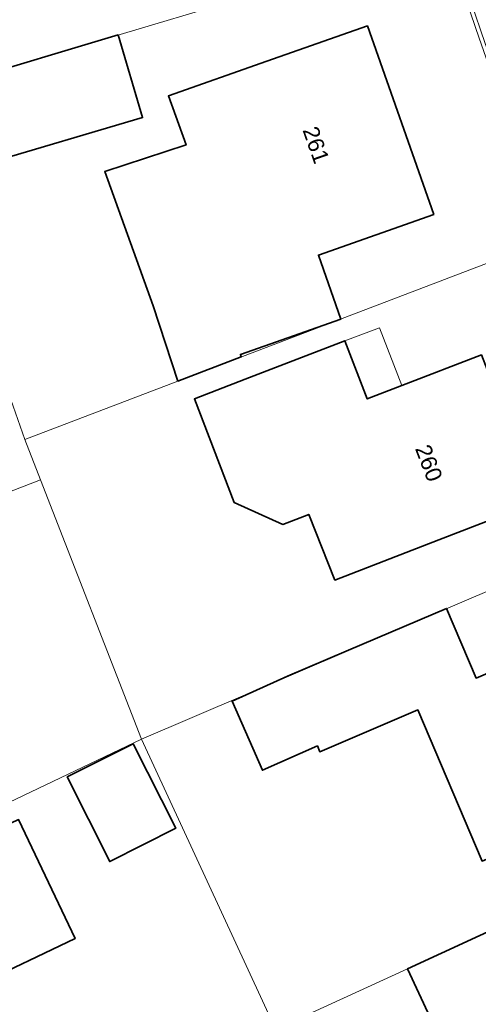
# Model space of a CAD drawing. Header units: metres. Extents: x 163628 to 167676, y 402708 to 405373.
# Tile 608 of 656: x 166351 to 166373, y 404382 to 404428. Entities that reach past the tile are written whole.
import ezdxf
from ezdxf.enums import TextEntityAlignment as Align

# ---------------------------------------------------------------- set-up
doc = ezdxf.new("R2010")
doc.units = ezdxf.units.M
for name, color, linetype, lineweight in [('X-CA190022.004-UO-BGT_Ondergrond$0$GE_314_WGDRijbaanLokaleweg_Vlak_GEM', 253, 'Continuous', 9), ('X-CA190022.004-UO-BGT_Ondergrond$0$GE_317_WGDVoetpad_Vlak_GEM', 253, 'Continuous', 9), ('X-CA190022.004-UO-BGT_Ondergrond$0$GE_363_OWGBerm_openverharding_Vlak_GEM', 253, 'Continuous', 9), ('X-CA190022.004-UO-BGT_Ondergrond$0$GE_401_OTDErf_Vlak_GEM', 253, 'Continuous', 9), ('X-CA190022.004-UO-BGT_Ondergrond$0$GE_4502_GBKN_Huisnummer_Lijn_GEM', 7, 'Continuous', 9), ('X-CA190022.004-UO-BGT_Ondergrond$0$GE_601_PNDgrondvlakpand_Vlak_MV_GEM', 34, 'Continuous', 35), ('X-CA190022.004-UO-BGT_Ondergrond$0$GE_612_PanddeelOnderbouwOverbouw_Vlak_GEM', 253, 'Continuous', 9), ('X-CA190022.004-UO-BGT_Ondergrond$0$GE_613_PanddeelOnderbouwOverbouw_Lijn_GEM', 253, 'Continuous', 9), ('X-CA190022.004-UO-KAD_Percelen$0$B-WE-KG-GRENS_PERCEEL-GV', 150, 'Continuous', 9)]:
    doc.layers.add(name, color=color, linetype=linetype, lineweight=lineweight)
doc.styles.add('X-CA190022.004-UO-BGT_Ondergrond$0$BGT_NAR', font='arial.ttf', dxfattribs={"height": 1})

msp = doc.modelspace()

# ---------------------------------------------------------------- linework, layer by layer
at = {"layer": 'X-CA190022.004-UO-BGT_Ondergrond$0$GE_314_WGDRijbaanLokaleweg_Vlak_GEM'}
msp.add_arc((166733.901, 404551.403), 374.512, 194.80976, 199.61876, dxfattribs=at)
at = {"layer": 'X-CA190022.004-UO-BGT_Ondergrond$0$GE_317_WGDVoetpad_Vlak_GEM', "extrusion": (0, 0, -1)}
msp.add_arc((-166780.931, 404567.462), 431.523, 340.07486, 344.00141, dxfattribs=at)
at = {"layer": 'X-CA190022.004-UO-BGT_Ondergrond$0$GE_363_OWGBerm_openverharding_Vlak_GEM', "extrusion": (0, 0, -1)}
msp.add_arc((-166733.901, 404551.403), 374.512, 340.38124, 345.19024, dxfattribs=at)
at = {"layer": 'X-CA190022.004-UO-BGT_Ondergrond$0$GE_401_OTDErf_Vlak_GEM', "flags": 128}
for points in [[(166358.105, 404424.364), (166362.727, 404425.992), (166367.443, 404427.653), (166370.56, 404418.8), (166365.146, 404416.894), (166366.202, 404413.894), (166361.485, 404412.234), (166361.526, 404412.117), (166358.546, 404410.981), (166357.395, 404414.508), (166355.118, 404420.81), (166358.933, 404422.06), (166358.105, 404424.364)], [(166355.75, 404427.223), (166356.896, 404423.348), (166349.482, 404421.157), (166348.342, 404425.012), (166355.75, 404427.223)], [(166366.381, 404412.876), (166367.436, 404410.143), (166369.059, 404410.769), (166372.8, 404412.213), (166375.456, 404405.331), (166370.791, 404403.53), (166365.922, 404401.65), (166364.693, 404404.729), (166363.481, 404404.259), (166361.191, 404405.29), (166359.325, 404410.144), (166361.716, 404411.076), (166366.381, 404412.876)], [(166366.554, 404398.356), (166371.154, 404400.317), (166372.546, 404397.052), (166377.965, 404399.362), (166381.106, 404391.994), (166376.506, 404390.033), (166372.827, 404388.465), (166369.813, 404395.554), (166365.21, 404393.597), (166365.096, 404393.865), (166362.52, 404392.729), (166361.092, 404395.966), (166363.703, 404397.141), (166366.554, 404398.356)], [(166356.452, 404393.971), (166358.45, 404390.001), (166355.356, 404388.444), (166353.358, 404392.414), (166356.452, 404393.971)], [(166348.277, 404389.078), (166351.078, 404390.408), (166353.729, 404384.829), (166349.069, 404382.614), (166351.129, 404378.279), (166346.314, 404375.992), (166341.798, 404373.847), (166338.536, 404380.715), (166345.209, 404383.884), (166343.761, 404386.933), (166348.277, 404389.078)], [(166372.709, 404380.815), (166370.93, 404379.991), (166369.327, 404383.407), (166377.709, 404387.273)]]:
    msp.add_lwpolyline(points, dxfattribs=at)
at = {"layer": 'X-CA190022.004-UO-BGT_Ondergrond$0$GE_401_OTDErf_Vlak_GEM'}
msp.add_arc((166780.931, 404567.462), 431.523, 195.99859, 199.92514, dxfattribs=at)
at = {"layer": 'X-CA190022.004-UO-BGT_Ondergrond$0$GE_601_PNDgrondvlakpand_Vlak_MV_GEM', "flags": 128}
for points in [[(166367.443, 404427.653), (166370.56, 404418.8), (166365.146, 404416.894), (166366.202, 404413.894), (166361.485, 404412.234), (166361.526, 404412.117), (166358.546, 404410.981), (166357.395, 404414.508), (166355.118, 404420.81), (166358.933, 404422.06), (166358.105, 404424.364), (166362.727, 404425.992), (166367.443, 404427.653)], [(166355.75, 404427.223), (166356.896, 404423.348), (166349.482, 404421.157), (166348.342, 404425.012), (166355.75, 404427.223)], [(166372.8, 404412.213), (166375.456, 404405.331), (166370.791, 404403.53), (166365.922, 404401.65), (166364.693, 404404.729), (166363.481, 404404.259), (166361.191, 404405.29), (166359.325, 404410.144), (166361.716, 404411.076), (166366.381, 404412.876), (166367.436, 404410.143), (166369.059, 404410.769), (166372.8, 404412.213)], [(166377.965, 404399.362), (166381.106, 404391.994), (166376.506, 404390.033), (166372.827, 404388.465), (166369.813, 404395.554), (166365.21, 404393.597), (166365.096, 404393.865), (166362.52, 404392.729), (166361.092, 404395.966), (166363.703, 404397.141), (166366.554, 404398.356), (166371.154, 404400.317), (166372.546, 404397.052), (166377.965, 404399.362)], [(166356.452, 404393.971), (166358.45, 404390.001), (166355.356, 404388.444), (166353.358, 404392.414), (166356.452, 404393.971)], [(166349.069, 404382.614), (166351.129, 404378.279), (166346.314, 404375.992), (166341.798, 404373.847), (166338.536, 404380.715), (166345.209, 404383.884), (166343.761, 404386.933), (166348.277, 404389.078), (166351.078, 404390.408), (166353.729, 404384.829), (166349.069, 404382.614)], [(166372.709, 404380.815), (166370.93, 404379.991), (166369.327, 404383.407), (166377.709, 404387.273), (166379.271, 404383.886), (166380.895, 404383.325), (166384.246, 404384.87), (166384.762, 404383.732), (166385.767, 404384.194)]]:
    msp.add_lwpolyline(points, dxfattribs=at)
at = {"layer": 'X-CA190022.004-UO-BGT_Ondergrond$0$GE_612_PanddeelOnderbouwOverbouw_Vlak_GEM', "flags": 128}
msp.add_lwpolyline([(166366.381, 404412.876), (166368.015, 404413.485), (166369.059, 404410.769), (166367.436, 404410.143), (166366.381, 404412.876)], dxfattribs=at)
at = {"layer": 'X-CA190022.004-UO-BGT_Ondergrond$0$GE_613_PanddeelOnderbouwOverbouw_Lijn_GEM'}
for p, q in [((166368.015, 404413.485), (166366.381, 404412.876)), ((166369.059, 404410.769), (166368.015, 404413.485))]:
    msp.add_line(p, q, dxfattribs=at)
at = {"layer": 'X-CA190022.004-UO-KAD_Percelen$0$B-WE-KG-GRENS_PERCEEL-GV', "flags": 128}
for points in [[(166368.734, 404439.141), (166367.683, 404442.631), (166366.652, 404446.127), (166356.081, 404443.25), (166347.824, 404440.945), (166340.913, 404438.955), (166343.235, 404431.866), (166345.735, 404424.234), (166371.081, 404431.8), (166369.888, 404435.464)], [(166376.077, 404417.661), (166374.348, 404422.352), (166372.683, 404427.065), (166371.081, 404431.8), (166345.735, 404424.234), (166347.738, 404418.557), (166351.375, 404408.249)], [(166325.961, 404396.237), (166352.112, 404406.347), (166351.375, 404408.249), (166347.738, 404418.557), (166337.356, 404415.36), (166320.591, 404410.257), (166321.848, 404406.72), (166323.162, 404403.203), (166324.533, 404399.709)], [(166352.112, 404406.347), (166356.841, 404394.185), (166381.162, 404404.578), (166379.801, 404407.813), (166378.5, 404411.073), (166377.259, 404414.356), (166376.077, 404417.661), (166351.375, 404408.249)], [(166332.253, 404382.448), (166356.841, 404394.185), (166352.112, 404406.347), (166325.961, 404396.237), (166327.535, 404392.579), (166329.173, 404388.949), (166330.872, 404385.348)], [(166387.151, 404391.685), (166383.337, 404399.687), (166382.229, 404402.124), (166381.162, 404404.578), (166356.841, 404394.185), (166363.104, 404380.653), (166363.142, 404380.571), (166369.327, 404383.407), (166377.709, 404387.273)], [(166338.639, 404368.986), (166350.084, 404374.44), (166354.096, 404376.388), (166363.104, 404380.653), (166356.841, 404394.185), (166332.253, 404382.448)], [(166388.877, 404376.557), (166389.309, 404376.786), (166389.717, 404377.058), (166390.096, 404377.368), (166390.444, 404377.715), (166390.754, 404378.093), (166391.027, 404378.501), (166391.258, 404378.934), (166391.446, 404379.388), (166391.585, 404379.853), (166391.68, 404380.331), (166391.727, 404380.815), (166391.728, 404381.302), (166391.68, 404381.786), (166391.585, 404382.264), (166391.443, 404382.729), (166391.258, 404383.18), (166387.151, 404391.685), (166377.709, 404387.273), (166369.327, 404383.407), (166363.142, 404380.571), (166366.245, 404373.9), (166369.373, 404367.173)]]:
    msp.add_lwpolyline(points, close=True, dxfattribs=at)
msp.add_lwpolyline([(166371.081, 404431.8), (166372.683, 404427.065), (166374.348, 404422.352), (166376.077, 404417.661), (166377.259, 404414.356), (166378.5, 404411.073), (166379.801, 404407.813), (166381.162, 404404.578), (166382.229, 404402.124), (166383.337, 404399.687), (166387.151, 404391.685), (166391.258, 404383.18), (166391.443, 404382.729), (166391.585, 404382.264), (166391.68, 404381.786), (166391.728, 404381.302)], dxfattribs=at)

# ---------------------------------------------------------------- texts
at = {"layer": 'X-CA190022.004-UO-BGT_Ondergrond$0$GE_4502_GBKN_Huisnummer_Lijn_GEM', "style": 'X-CA190022.004-UO-BGT_Ondergrond$0$BGT_NAR'}
for s, rotation, p in [('261', 289.4, (166365.038, 404422.064)), ('260', 291.1, (166370.335, 404407.14))]:
    msp.add_text(s, height=0.75, rotation=rotation, dxfattribs=at).set_placement(p, align=Align.MIDDLE_CENTER)

doc.saveas('drawing.dxf')
